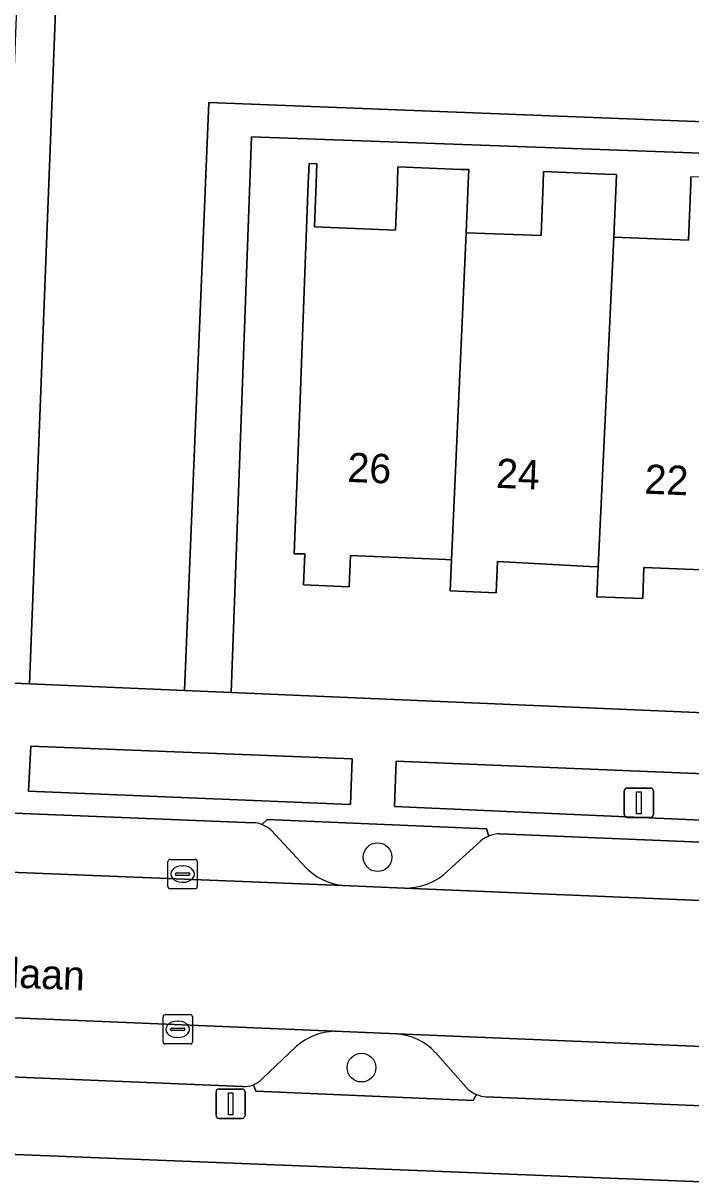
# Model space of a CAD drawing. Extents: x 161354 to 162026, y 386504 to 387460.
# Drawn here: x 161543.85 to 161566.61, y 387216.09 to 387255.46 of the extents above; entities that cross this region are included whole.
import ezdxf

# ---------------------------------------------------------------- set-up
doc = ezdxf.new("R2010")
doc.units = 0
for name, color, linetype in [('IMGEO_Boom', 7, 'Continuous'), ('IMGEO_Erf', 7, 'Continuous'), ('IMGEO_Groenvoorziening', 7, 'Continuous'), ('IMGEO_Kolk', 7, 'Continuous'), ('IMGEO_Lichtmast', 7, 'Continuous'), ('IMGEO_Openbare_ruimte_label', 7, 'Continuous'), ('IMGEO_Pand', 7, 'Continuous'), ('IMGEO_Pand_nummerreeks', 7, 'Continuous'), ('IMGEO_Parkeervlak_open', 7, 'Continuous'), ('IMGEO_Rijbaan_lokaal_open', 7, 'Continuous'), ('IMGEO_Voetpad_open', 7, 'Continuous')]:
    doc.layers.add(name, color=color, linetype=linetype)

msp = doc.modelspace()

# ---------------------------------------------------------------- linework, layer by layer
at = {"layer": 'IMGEO_Boom'}
for centre in [(161555.931, 387227.022), (161555.384, 387219.845)]:
    msp.add_circle(centre, 0.489, dxfattribs=at)
at = {"layer": 'IMGEO_Erf'}
for points in [[(161572.73, 387266.791), (161566.397, 387267.059), (161566.035, 387267.074), (161559.637, 387267.346), (161559.351, 387267.358), (161553.06, 387267.625), (161552.676, 387267.641), (161545.788, 387267.933), (161545.826, 387268.848), (161542.827, 387268.972), (161542.638, 387264.051), (161542.632, 387263.887), (161543.931, 387263.837), (161544.091, 387267.998), (161545.414, 387267.947), (161544.065, 387232.933), (161549.347, 387232.705), (161550.176, 387252.756), (161584.82, 387251.403)], [(161568.13, 387236.771), (161565.01, 387236.897), (161564.967, 387235.836), (161563.407, 387235.899), (161563.449, 387236.92), (161563.16, 387236.935), (161560.019, 387237.099), (161559.976, 387236.038), (161558.406, 387236.102), (161558.449, 387237.163), (161558.26, 387237.171), (161555.009, 387237.302), (161554.966, 387236.241), (161553.406, 387236.304), (161553.449, 387237.365), (161553.084, 387237.366), (161553.276, 387242.331), (161553.57, 387250), (161553.596, 387250.668), (161553.865, 387250.658), (161553.84, 387250), (161553.782, 387248.508), (161556.544, 387248.402), (161556.606, 387250), (161556.627, 387250.555), (161558.782, 387250.472), (161559.037, 387250.462), (161559.019, 387250), (161558.955, 387248.312), (161561.508, 387248.214), (161561.577, 387250), (161561.592, 387250.393), (161563.685, 387250.313), (161564.07, 387250.298), (161564.059, 387250), (161563.988, 387248.155), (161566.531, 387248.057), (161566.606, 387250), (161566.614, 387250.215)], [(161611.197, 387214.187), (161529.603, 387217.441)]]:
    msp.add_lwpolyline(points, dxfattribs=at)
msp.add_lwpolyline([(161550.945, 387232.636), (161583.994, 387231.211), (161584.786, 387250.371), (161551.639, 387251.577)], close=True, dxfattribs=at)
at = {"layer": 'IMGEO_Groenvoorziening'}
for points in [[(161555.006, 387228.812), (161555.067, 387230.379), (161544.111, 387230.806), (161544.034, 387229.273)], [(161566.966, 387228.284), (161567.05, 387229.863), (161556.569, 387230.3), (161556.51, 387228.75)]]:
    msp.add_lwpolyline(points, close=True, dxfattribs=at)
for points in [[(161559.718, 387227.741), (161559.647, 387227.988), (161552.169, 387228.306), (161551.991, 387228.133)], [(161552.315, 387227.927), (161553.447, 387226.705)], [(161558.189, 387226.426), (161559.446, 387227.575)], [(161554.732, 387226.054), (161556.847, 387225.965)], [(161556.601, 387220.993), (161554.463, 387221.084)], [(161553.16, 387220.565), (161552.005, 387219.48)], [(161559.02, 387219.099), (161557.9, 387220.367)], [(161551.697, 387219.261), (161551.777, 387219.04), (161559.186, 387218.721), (161559.298, 387218.932)]]:
    msp.add_lwpolyline(points, dxfattribs=at)
for centre, radius, start, end in [((161551.634, 387227.214), 0.986, 46.3254, 68.778), ((161560.086, 387226.832), 0.98, 112.0404, 130.7505), ((161554.987, 387228.151), 2.112, 223.1967, 263.0684), ((161556.861, 387228.107), 2.142, 269.6185, 308.2985), ((161554.543, 387218.987), 2.099, 92.1977, 131.2382), ((161556.442, 387219.003), 1.996, 43.0974, 85.4429), ((161551.4, 387220.005), 0.801, 291.7675, 319.0611), ((161559.759, 387220.014), 1.176, 231.0801, 246.9318)]:
    msp.add_arc(centre, radius, start, end, dxfattribs=at)
at = {"layer": 'IMGEO_Kolk'}
for p, q in [((161548.861, 387226.945), (161549.713, 387226.945)), ((161548.786, 387226.019), (161548.786, 387226.871)), ((161549.274, 387226.725), (161549.299, 387226.725)), ((161549.787, 387226.871), (161549.787, 387226.019)), ((161549.045, 387226.439), (161549.045, 387226.451)), ((161549.483, 387226.402), (161549.085, 387226.402)), ((161549.088, 387226.488), (161549.486, 387226.488)), ((161549.297, 387226.165), (161549.272, 387226.165)), ((161549.529, 387226.451), (161549.529, 387226.439)), ((161549.713, 387225.945), (161548.861, 387225.945)), ((161548.618, 387220.726), (161548.618, 387221.578)), ((161548.693, 387221.652), (161549.545, 387221.652)), ((161549.106, 387221.432), (161549.131, 387221.432)), ((161549.619, 387221.578), (161549.619, 387220.726)), ((161548.877, 387221.146), (161548.877, 387221.158)), ((161549.315, 387221.109), (161548.917, 387221.109)), ((161548.92, 387221.195), (161549.318, 387221.195)), ((161549.361, 387221.158), (161549.361, 387221.146)), ((161549.545, 387220.652), (161548.693, 387220.652)), ((161549.129, 387220.872), (161549.104, 387220.872))]:
    msp.add_line(p, q, dxfattribs=at)
for points in [[(161548.861, 387226.945), (161549.713, 387226.945)], [(161548.786, 387226.019), (161548.786, 387226.871)], [(161549.787, 387226.871), (161549.787, 387226.019)], [(161549.713, 387225.945), (161548.861, 387225.945)], [(161548.618, 387220.726), (161548.618, 387221.578)], [(161548.693, 387221.652), (161549.545, 387221.652)], [(161549.619, 387221.578), (161549.619, 387220.726)], [(161549.545, 387220.652), (161548.693, 387220.652)]]:
    msp.add_lwpolyline(points, dxfattribs=at)
for centre, radius, start, end in [((161548.863, 387226.869), 0.0765, 91.552, 178.448), ((161548.863, 387226.869), 0.0765, 91.552, 178.448), ((161549.711, 387226.869), 0.0765, 1.552, 88.448), ((161549.711, 387226.869), 0.0765, 1.552, 88.448), ((161549.085, 387226.448), 0.0403, 85.8775, 175.7526), ((161549.082, 387226.438), 0.0366, 178.938, 274.7102), ((161549.486, 387226.445), 0.043, 264.8664, 352.4533), ((161549.49, 387226.45), 0.0386, 1.7309, 96.639), ((161548.863, 387226.021), 0.0765, 181.552, 268.448), ((161548.863, 387226.021), 0.0765, 181.552, 268.448), ((161549.711, 387226.021), 0.0765, 271.552, 358.448), ((161549.711, 387226.021), 0.0765, 271.552, 358.448), ((161548.695, 387221.576), 0.0765, 91.552, 178.448), ((161548.695, 387221.576), 0.0765, 91.552, 178.448), ((161549.543, 387221.576), 0.0765, 1.552, 88.448), ((161549.543, 387221.576), 0.0765, 1.552, 88.448), ((161548.917, 387221.155), 0.0403, 85.8775, 175.7526), ((161548.914, 387221.145), 0.0366, 178.938, 274.7102), ((161549.318, 387221.152), 0.043, 264.8664, 352.4533), ((161549.322, 387221.157), 0.0386, 1.7309, 96.639), ((161548.695, 387220.728), 0.0765, 181.552, 268.448), ((161548.695, 387220.728), 0.0765, 181.552, 268.448), ((161549.543, 387220.728), 0.0765, 271.552, 358.448), ((161549.543, 387220.728), 0.0765, 271.552, 358.448)]:
    msp.add_arc(centre, radius, start, end, dxfattribs=at)
for centre, major_axis, ratio, start_param, end_param in [((161549.273, 387226.445), (-0.387, 0.002), 0.722429, 4.712389, 7.853982), ((161549.298, 387226.445), (-0.39, 0.002), 0.717154, 1.570796, 4.712389), ((161549.105, 387221.152), (-0.387, 0.002), 0.722429, 4.712389, 7.853982), ((161549.13, 387221.152), (-0.39, 0.002), 0.717154, 1.570796, 4.712389)]:
    msp.add_ellipse(centre, major_axis=major_axis, ratio=ratio, start_param=start_param, end_param=end_param, dxfattribs=at)
at = {"layer": 'IMGEO_Lichtmast'}
for p, q in [((161564.341, 387228.479), (161564.341, 387229.279)), ((161564.341, 387229.279), (161564.341, 387228.479)), ((161564.441, 387229.379), (161565.231, 387229.379)), ((161565.231, 387229.379), (161564.441, 387229.379)), ((161565.331, 387229.279), (161565.331, 387228.479)), ((161565.331, 387228.479), (161565.331, 387229.279)), ((161565.231, 387228.379), (161564.441, 387228.379)), ((161564.441, 387228.379), (161565.231, 387228.379)), ((161550.527, 387219.116), (161551.317, 387219.116)), ((161551.317, 387219.116), (161550.527, 387219.116)), ((161550.427, 387218.216), (161550.427, 387219.016)), ((161550.427, 387219.016), (161550.427, 387218.216)), ((161551.417, 387219.016), (161551.417, 387218.216)), ((161551.417, 387218.216), (161551.417, 387219.016)), ((161551.317, 387218.116), (161550.527, 387218.116)), ((161550.527, 387218.116), (161551.317, 387218.116))]:
    msp.add_line(p, q, dxfattribs=at)
for points in [[(161564.761, 387229.254), (161564.911, 387229.254), (161564.911, 387228.504), (161564.761, 387228.504), (161564.761, 387229.254)], [(161550.847, 387218.991), (161550.997, 387218.991), (161550.997, 387218.241), (161550.847, 387218.241), (161550.847, 387218.991)]]:
    msp.add_lwpolyline(points, dxfattribs=at)
for centre, start, end in [((161564.441, 387229.279), 90, 180), ((161564.441, 387229.279), 90, 180), ((161565.231, 387229.279), 0, 90), ((161565.231, 387229.279), 360, 90), ((161564.441, 387228.479), 180, 270), ((161564.441, 387228.479), 180, 270), ((161565.231, 387228.479), 270, 0), ((161565.231, 387228.479), 270, 0), ((161550.527, 387219.016), 90, 180), ((161550.527, 387219.016), 90, 180), ((161551.317, 387219.016), 0, 90), ((161551.317, 387219.016), 360, 90), ((161550.527, 387218.216), 180, 270), ((161550.527, 387218.216), 180, 270), ((161551.317, 387218.216), 270, 0), ((161551.317, 387218.216), 270, 0)]:
    msp.add_arc(centre, 0.1, start, end, dxfattribs=at)
at = {"layer": 'IMGEO_Pand'}
for points in [[(161558.955, 387248.312), (161559.019, 387250), (161559.037, 387250.462), (161558.782, 387250.472), (161556.627, 387250.555), (161556.606, 387250), (161556.544, 387248.402), (161553.782, 387248.508), (161553.84, 387250), (161553.865, 387250.658), (161553.596, 387250.668), (161553.57, 387250), (161553.276, 387242.331), (161553.084, 387237.366), (161553.449, 387237.365), (161553.406, 387236.304), (161554.966, 387236.241), (161555.009, 387237.302), (161558.26, 387237.171), (161558.449, 387237.163)], [(161563.988, 387248.155), (161564.059, 387250), (161564.07, 387250.298), (161563.685, 387250.313), (161561.592, 387250.393), (161561.577, 387250), (161561.508, 387248.214), (161558.955, 387248.312), (161558.449, 387237.163), (161558.406, 387236.102), (161559.976, 387236.038), (161560.019, 387237.099), (161563.16, 387236.935), (161563.449, 387236.92)], [(161568.945, 387247.972), (161569.022, 387250), (161569.027, 387250.122), (161568.655, 387250.136), (161566.614, 387250.215), (161566.606, 387250), (161566.531, 387248.057), (161563.988, 387248.155), (161563.449, 387236.92), (161563.407, 387235.899), (161564.967, 387235.836), (161565.01, 387236.897), (161568.13, 387236.771), (161568.451, 387236.758)]]:
    msp.add_lwpolyline(points, close=True, dxfattribs=at)
at = {"layer": 'IMGEO_Parkeervlak_open'}
for points in [[(161551.705, 387228.195), (161534.833, 387228.878)], [(161553.447, 387226.705), (161552.315, 387227.927)], [(161575.979, 387227.161), (161560.101, 387227.818)], [(161559.446, 387227.575), (161558.189, 387226.426)], [(161531.484, 387226.992), (161554.732, 387226.054)], [(161556.847, 387225.965), (161578.69, 387225.056), (161579.089, 387225.039)], [(161554.463, 387221.084), (161531.245, 387222.051)], [(161578.715, 387220.075), (161578.512, 387220.084), (161578.471, 387220.085), (161556.601, 387220.993)], [(161552.005, 387219.48), (161553.16, 387220.565)], [(161557.9, 387220.367), (161559.02, 387219.099)], [(161534.391, 387219.908), (161551.328, 387219.204)], [(161559.622, 387218.848), (161575.748, 387218.181)]]:
    msp.add_lwpolyline(points, dxfattribs=at)
for centre, radius, start, end in [((161551.646, 387227.233), 0.964, 69.0345, 86.5025), ((161551.634, 387227.214), 0.986, 46.3254, 68.778), ((161560.086, 387226.832), 0.98, 112.0404, 130.7505), ((161560.107, 387226.795), 1.023, 90.3566, 112.3783), ((161554.987, 387228.151), 2.112, 223.1967, 263.0684), ((161556.861, 387228.107), 2.142, 269.6185, 308.2985), ((161554.543, 387218.987), 2.099, 92.1977, 131.2382), ((161556.442, 387219.003), 1.996, 43.0974, 85.4429), ((161551.4, 387220.005), 0.801, 291.7675, 319.0611), ((161551.392, 387220.012), 0.811, 265.4711, 292.0912), ((161559.759, 387220.014), 1.176, 231.0801, 246.9318), ((161559.743, 387219.98), 1.138, 247.0117, 263.9193)]:
    msp.add_arc(centre, radius, start, end, dxfattribs=at)
at = {"layer": 'IMGEO_Rijbaan_lokaal_open'}
msp.add_lwpolyline([(161578.69, 387225.056), (161556.847, 387225.965), (161554.732, 387226.054), (161531.484, 387226.992), (161530.204, 387227.065), (161528.854, 387227.139), (161528.651, 387222.15), (161529.991, 387222.103), (161531.245, 387222.051), (161554.463, 387221.084), (161556.601, 387220.993), (161578.471, 387220.085), (161578.512, 387220.084)], close=True, dxfattribs=at)
at = {"layer": 'IMGEO_Voetpad_open'}
for points in [[(161543.931, 387263.837), (161543.819, 387260.943), (161543.664, 387257.132), (161543.553, 387254.25), (161543.406, 387250.482), (161543.387, 387250), (161543.29, 387247.472), (161543.138, 387243.688), (161543.027, 387240.799), (161542.841, 387237.175), (161542.832, 387236.931), (161542.674, 387232.993), (161544.065, 387232.933), (161545.414, 387267.947), (161544.091, 387267.998)], [(161555.006, 387228.812), (161544.034, 387229.273), (161544.111, 387230.806), (161555.067, 387230.379)], [(161566.966, 387228.284), (161556.51, 387228.75), (161556.569, 387230.3), (161567.05, 387229.863)]]:
    msp.add_lwpolyline(points, close=True, dxfattribs=at)
for points in [[(161584.82, 387251.403), (161550.176, 387252.756), (161549.347, 387232.705), (161550.945, 387232.636), (161551.639, 387251.577), (161584.786, 387250.371)], [(161638.439, 387228.78), (161628.575, 387229.146), (161627.985, 387229.187), (161622.343, 387229.58), (161616.871, 387229.793), (161585.49, 387231.146), (161583.994, 387231.211), (161550.945, 387232.636), (161549.347, 387232.705), (161544.065, 387232.933), (161542.674, 387232.993), (161530.426, 387233.3), (161525.217, 387233.43), (161525.389, 387231.616)], [(161534.833, 387228.878), (161551.705, 387228.195)], [(161551.991, 387228.133), (161552.169, 387228.306), (161559.647, 387227.988), (161559.718, 387227.741)], [(161560.101, 387227.818), (161575.979, 387227.161)], [(161551.328, 387219.204), (161534.391, 387219.908)], [(161559.298, 387218.932), (161559.186, 387218.721), (161551.777, 387219.04), (161551.697, 387219.261)], [(161575.748, 387218.181), (161559.622, 387218.848)], [(161525.531, 387218.253), (161529.603, 387217.441), (161611.197, 387214.187), (161612.661, 387214.128), (161631.818, 387213.364), (161636.98, 387215.752)]]:
    msp.add_lwpolyline(points, dxfattribs=at)
for centre, radius, start, end in [((161551.646, 387227.233), 0.964, 69.0345, 86.5025), ((161560.107, 387226.795), 1.023, 90.3566, 112.3783), ((161551.392, 387220.012), 0.811, 265.4711, 292.0912), ((161559.743, 387219.98), 1.138, 247.0117, 263.9193)]:
    msp.add_arc(centre, radius, start, end, dxfattribs=at)

# ---------------------------------------------------------------- texts
at = {"layer": 'IMGEO_Openbare_ruimte_label'}
msp.add_text('Judealaan', height=1, rotation=357.7071, dxfattribs=at).set_placement((161539.768, 387222.724))
at = {"layer": 'IMGEO_Pand_nummerreeks'}
for s, p in [('26', (161554.891, 387239.817)), ('24', (161559.955, 387239.616)), ('22', (161565.017, 387239.416))]:
    msp.add_text(s, height=1, rotation=357.7368, dxfattribs=at).set_placement(p)

doc.saveas('drawing.dxf')
